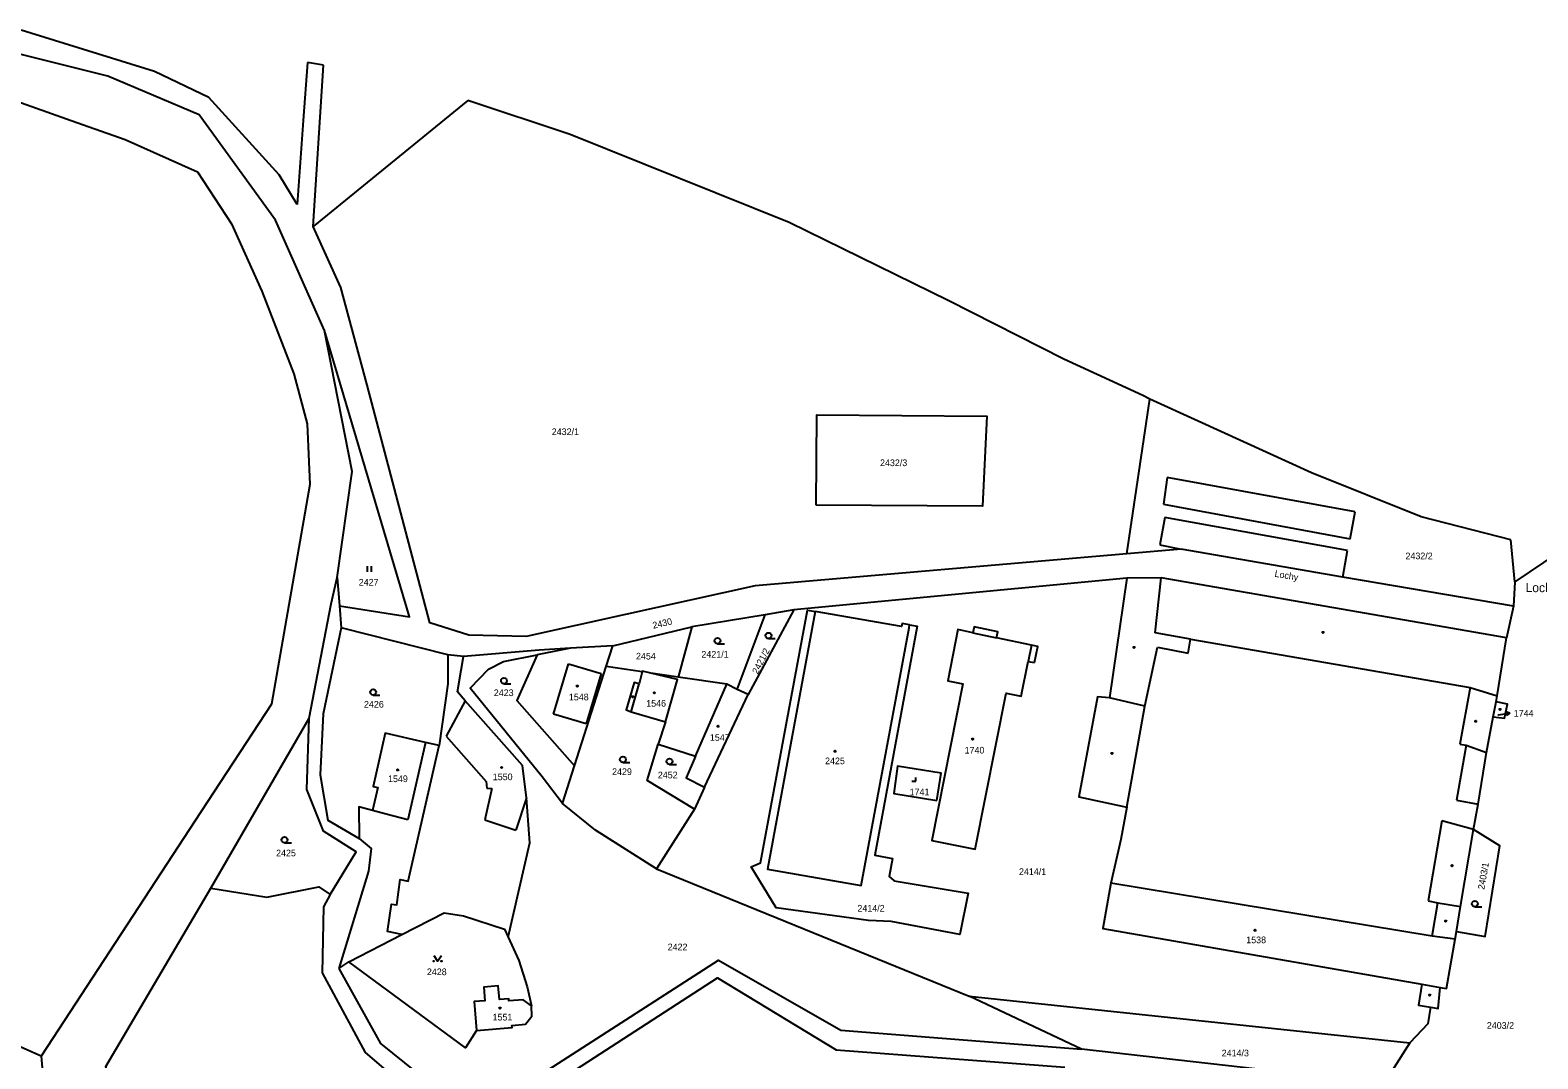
# Model space of a CAD drawing. Extents: x -679220 to -673243, y -1075091 to -1066557.
# Drawn here: x -678952.6 to -678567.5, y -1069534.6 to -1069271.9 of the extents above; entities that cross this region are included whole.
import ezdxf

# ---------------------------------------------------------------- set-up
doc = ezdxf.new("R2010")
doc.units = 0
for name, color, linetype in [('Hranice kat_území', 7, 'Continuous'), ('Hranice parcel', 7, 'Continuous'), ('Parcelní čísla', 7, 'Continuous'), ('Pop  PČ popisy', 7, 'Continuous'), ('Vnitřní kresba', 7, 'Continuous'), ('Značky budov', 7, 'Continuous'), ('Značky kultur', 7, 'Continuous')]:
    doc.layers.add(name, color=color, linetype=linetype)

msp = doc.modelspace()

# ---------------------------------------------------------------- linework, layer by layer
at = {"layer": 'Hranice kat_území'}
for p, q in [((-678920.84, -1069282.52), (-678954.88, -1069271.94)), ((-678881.79, -1069280.18), (-678882.85, -1069295.05)), ((-678877.71, -1069280.86), (-678881.79, -1069280.18)), ((-678880.33, -1069322.04), (-678877.71, -1069280.86)), ((-678907.01, -1069289.15), (-678920.84, -1069282.52)), ((-678962.59, -1069287.78), (-678940.68, -1069295.53)), ((-678888.98, -1069308.87), (-678907.01, -1069289.15)), ((-678840.84, -1069289.86), (-678880.33, -1069322.04)), ((-678940.68, -1069295.53), (-678928.37, -1069299.89)), ((-678882.85, -1069295.05), (-678884.38, -1069316.48)), ((-678928.37, -1069299.89), (-678909.84, -1069308.13)), ((-678909.84, -1069308.13), (-678901.21, -1069321.42)), ((-678884.38, -1069316.48), (-678888.98, -1069308.87)), ((-678901.21, -1069321.42), (-678893.47, -1069338.62)), ((-678893.47, -1069338.62), (-678885.29, -1069359.73)), ((-678654.24, -1069371.82), (-678666.65, -1069366.18)), ((-678574.42, -1069402.12), (-678597.33, -1069396.18)), ((-678573.4, -1069412.86), (-678574.42, -1069402.12)), ((-678562.44, -1069405.42), (-678573.4, -1069412.86)), ((-678908.9, -1069471.47), (-678949.77, -1069533.93)), ((-678949.77, -1069533.93), (-678957.3, -1069530.64))]:
    msp.add_line(p, q, dxfattribs=at)
for points in [[(-678688.56, -1069355.99), (-678717.95, -1069341.09), (-678758.78, -1069321.07), (-678814.64, -1069298.57), (-678840.84, -1069289.86)], [(-678666.65, -1069366.18), (-678668.44, -1069365.26), (-678688.56, -1069355.99)], [(-678885.29, -1069359.73), (-678881.89, -1069372.49), (-678881.14, -1069387.93)], [(-678597.33, -1069396.18), (-678625.35, -1069384.97), (-678654.24, -1069371.82)], [(-678881.14, -1069387.93), (-678890.96, -1069444.06), (-678908.9, -1069471.47)]]:
    msp.add_lwpolyline(points, dxfattribs=at)
at = {"layer": 'Hranice parcel'}
for p, q in [((-678672.5, -1069405.64), (-678666.65, -1069366.18)), ((-678874.17, -1069411.69), (-678873.61, -1069418.93)), ((-678672.52, -1069411.87), (-678757.51, -1069420.01)), ((-678573.4, -1069412.86), (-678573.72, -1069419.06)), ((-678873.61, -1069418.93), (-678873.17, -1069424.6)), ((-678757.51, -1069420.01), (-678769.23, -1069441.6)), ((-678757.51, -1069420.01), (-678764.86, -1069421.21)), ((-678573.72, -1069419.06), (-678575.48, -1069427.08)), ((-678764.86, -1069421.21), (-678783.63, -1069424.28)), ((-678771.99, -1069440.27), (-678764.86, -1069421.21)), ((-678845.9, -1069431.42), (-678873.17, -1069424.6)), ((-678803.81, -1069429.12), (-678783.63, -1069424.28)), ((-678783.63, -1069424.28), (-678787.11, -1069437.16)), ((-678841.88, -1069431.88), (-678845.9, -1069431.42)), ((-678814.6, -1069429.78), (-678823.1, -1069431.48)), ((-678803.81, -1069429.12), (-678814.6, -1069429.78)), ((-678805.51, -1069434.45), (-678803.81, -1069429.12)), ((-678813.57, -1069459.84), (-678805.51, -1069434.45)), ((-678796.29, -1069435.8), (-678805.51, -1069434.45)), ((-678787.11, -1069437.16), (-678794.03, -1069436.14)), ((-678780.4, -1069465.25), (-678769.23, -1069441.6)), ((-678769.23, -1069441.6), (-678771.99, -1069440.27)), ((-678578.9, -1069447.26), (-678578.12, -1069443.48)), ((-678906.47, -1069491.08), (-678881.36, -1069447.67)), ((-678790.36, -1069448.54), (-678792.17, -1069454.23)), ((-678816.62, -1069469.43), (-678813.57, -1069459.84)), ((-678816.62, -1069469.43), (-678821.79, -1069462.59)), ((-678780.4, -1069465.25), (-678782.95, -1069470.91)), ((-678782.95, -1069470.91), (-678792.61, -1069486.1)), ((-678792.61, -1069486.1), (-678712.73, -1069518.62)), ((-678871.2, -1069509.82), (-678857.68, -1069502.86)), ((-678873.76, -1069511.6), (-678871.2, -1069509.82)), ((-678684.1, -1069532.17), (-678712.73, -1069518.62)), ((-678712.73, -1069518.62), (-678600.18, -1069530.5)), ((-678606.74, -1069540.93), (-678684.1, -1069532.17))]:
    msp.add_line(p, q, dxfattribs=at)
for points in [[(-678877.4, -1069348.6), (-678889.92, -1069320.44), (-678909.46, -1069293.56), (-678932.8, -1069283.71), (-678957.65, -1069277.5)], [(-678672.5, -1069405.64), (-678767.41, -1069413.86), (-678800.53, -1069421.14), (-678825.9, -1069426.8), (-678840.54, -1069426.45), (-678850.5, -1069423.26), (-678866.5, -1069362.59), (-678873.27, -1069337.68), (-678880.33, -1069322.04)], [(-678874.17, -1069411.69), (-678870.32, -1069384.62), (-678877.4, -1069348.6)], [(-678873.61, -1069418.93), (-678855.72, -1069421.74), (-678877.4, -1069348.6)], [(-678751.84, -1069393.27), (-678751.68, -1069370.18), (-678708.27, -1069370.48), (-678709.39, -1069393.52), (-678751.84, -1069393.27)], [(-678573.72, -1069419.06), (-678617.32, -1069411.63), (-678658.62, -1069404.44), (-678672.5, -1069405.64)], [(-678881.36, -1069447.67), (-678875.75, -1069418.42), (-678874.17, -1069411.69)], [(-678672.52, -1069411.87), (-678676.93, -1069442.46), (-678679.97, -1069442.2), (-678684.79, -1069467.73), (-678672.47, -1069470.38), (-678673.99, -1069478.59), (-678676.61, -1069489.76), (-678678.6, -1069501.33), (-678597.1, -1069515.56), (-678597.98, -1069520.96), (-678594.9, -1069521.46)], [(-678575.48, -1069427.08), (-678663.69, -1069411.77), (-678672.52, -1069411.87)], [(-678727.99, -1069423.8), (-678726.02, -1069424.15), (-678736.85, -1069482.63), (-678732.36, -1069483.46), (-678733.17, -1069488.07), (-678731.88, -1069489.2), (-678712.98, -1069492.34), (-678715.18, -1069502.87), (-678732.67, -1069499.56), (-678738.46, -1069499.3), (-678762.1, -1069496.04), (-678768.44, -1069485.6), (-678766.06, -1069484.58), (-678754.03, -1069420.04), (-678752.06, -1069420.39)], [(-678752.06, -1069420.39), (-678764.3, -1069486.16), (-678740.32, -1069490.37), (-678728.08, -1069424.6), (-678727.99, -1069423.8)], [(-678727.99, -1069423.8), (-678729.91, -1069423.47), (-678730.05, -1069424.25), (-678752.06, -1069420.39)], [(-678873.17, -1069424.6), (-678877.78, -1069446.51), (-678878.5, -1069462.13), (-678876.54, -1069473.71), (-678868.59, -1069478.35)], [(-678696.07, -1069433.44), (-678695.25, -1069429.32), (-678696.87, -1069429), (-678705.79, -1069427.11), (-678705.46, -1069425.55), (-678711.48, -1069424.27), (-678711.81, -1069425.84), (-678715.62, -1069425.03), (-678718.21, -1069438.08), (-678714.38, -1069438.84), (-678722.31, -1069478.86), (-678711.21, -1069481.06), (-678703.33, -1069441.28), (-678699.45, -1069442.05), (-678697.68, -1069433.12), (-678696.07, -1069433.44)], [(-678578.12, -1069443.48), (-678577.93, -1069441.92), (-678575.48, -1069427.08)], [(-678845.9, -1069431.42), (-678845.93, -1069438.85), (-678848.13, -1069454.64)], [(-678814.6, -1069429.78), (-678822.56, -1069430.26), (-678841.88, -1069431.88)], [(-678821.79, -1069462.59), (-678840.21, -1069439.94), (-678835.54, -1069435.12), (-678831.71, -1069433.2), (-678823.1, -1069431.48)], [(-678823.1, -1069431.48), (-678828.29, -1069443.11), (-678813.57, -1069459.84)], [(-678830.55, -1069503.58), (-678824.99, -1069479.5), (-678825.79, -1069468.01), (-678826.87, -1069459.68), (-678841.52, -1069443.24), (-678843.45, -1069440.91), (-678842.5, -1069435.34), (-678841.88, -1069431.88)], [(-678794.03, -1069436.14), (-678796.24, -1069435.59), (-678796.29, -1069435.8)], [(-678796.29, -1069435.8), (-678797.06, -1069438.83), (-678798.35, -1069438.5), (-678800.36, -1069445.52), (-678799.13, -1069446.03), (-678790.36, -1069448.54)], [(-678790.36, -1069448.54), (-678787.28, -1069437.8), (-678794.03, -1069436.14)], [(-678771.99, -1069440.27), (-678774.7, -1069438.98), (-678787.11, -1069437.16)], [(-678578.9, -1069447.26), (-678576.03, -1069447.67), (-678575.29, -1069444.08), (-678578.12, -1069443.48)], [(-678876.01, -1069492.69), (-678869.31, -1069481.76), (-678877.69, -1069476.52), (-678881.92, -1069465.81), (-678881.36, -1069447.67)], [(-678583.97, -1069476.07), (-678582.72, -1069469.57), (-678580.65, -1069456.43), (-678578.9, -1069447.26)], [(-678848.13, -1069454.64), (-678851.64, -1069453.83), (-678861.89, -1069451.48), (-678865, -1069465.05), (-678863.83, -1069465.32), (-678865.17, -1069471.23), (-678868.65, -1069470.31), (-678868.59, -1069478.35)], [(-678857.68, -1069502.86), (-678861.36, -1069502.07), (-678860.29, -1069495.1), (-678858.98, -1069495.33), (-678858.11, -1069488.79), (-678856.09, -1069489.29), (-678848.13, -1069454.64)], [(-678782.95, -1069470.91), (-678794.99, -1069463.53), (-678792.17, -1069454.23)], [(-678792.17, -1069454.23), (-678782.67, -1069457.35), (-678785.06, -1069462.87), (-678780.4, -1069465.25)], [(-678720.99, -1069468.63), (-678719.91, -1069461.68), (-678731.03, -1069459.91), (-678732.01, -1069466.88), (-678720.99, -1069468.63)], [(-678792.61, -1069486.1), (-678808.17, -1069476.23), (-678816.62, -1069469.43)], [(-678588.31, -1069502.13), (-678587.28, -1069495.74), (-678583.97, -1069476.07)], [(-678588.31, -1069502.13), (-678580.94, -1069503.35), (-678577.22, -1069480.26), (-678583.97, -1069476.07)], [(-678868.59, -1069478.35), (-678865.5, -1069480.93), (-678866.17, -1069486.7), (-678873.76, -1069511.6)], [(-678753.4, -1069611.8), (-678769.33, -1069603.52), (-678840.08, -1069565.67), (-678889.74, -1069568.02), (-678916.13, -1069567.54), (-678921.3, -1069565.94), (-678927.01, -1069560.56), (-678930.31, -1069553.98), (-678933.26, -1069536.57), (-678906.47, -1069491.08)], [(-678906.47, -1069491.08), (-678892.15, -1069493.36), (-678878.91, -1069490.73), (-678876.01, -1069492.69)], [(-678876.01, -1069492.69), (-678877.71, -1069495.79), (-678878.05, -1069512.64), (-678867.07, -1069533.02), (-678849.84, -1069547.7), (-678826.62, -1069546.02), (-678777.08, -1069513.95), (-678746.76, -1069532.37), (-678688.35, -1069536.73)], [(-678857.68, -1069502.86), (-678846.89, -1069497.31), (-678841.95, -1069498.13), (-678831.44, -1069501.54), (-678830.55, -1069503.58)], [(-678830.55, -1069503.58), (-678827.82, -1069509.52), (-678825.65, -1069516.23), (-678824.51, -1069521.09)], [(-678594.9, -1069521.46), (-678593, -1069521.76), (-678592.46, -1069516.37), (-678590.88, -1069516.63), (-678588.62, -1069504.08), (-678588.31, -1069502.13)], [(-678873.76, -1069511.6), (-678863.16, -1069530.74), (-678847.4, -1069543.4), (-678827.73, -1069542.16), (-678776.82, -1069509.44), (-678745.58, -1069527.27), (-678684.1, -1069532.17)], [(-678838.58, -1069527.38), (-678841.44, -1069531.85), (-678871.2, -1069509.82)], [(-678824.51, -1069521.09), (-678826.72, -1069519.55), (-678830.31, -1069519.84), (-678830.36, -1069519.29), (-678832.75, -1069519.48), (-678833.03, -1069515.99), (-678836.72, -1069516.29), (-678836.44, -1069519.78), (-678839.18, -1069520), (-678838.58, -1069527.38)], [(-678838.58, -1069527.38), (-678829.51, -1069526.64), (-678829.55, -1069526.1), (-678826.07, -1069525.81), (-678824.46, -1069523.77), (-678824.51, -1069521.09)], [(-678594.9, -1069521.46), (-678595.58, -1069525.65), (-678600.18, -1069530.5)], [(-678600.18, -1069530.5), (-678604.79, -1069537.75), (-678606.74, -1069540.93)], [(-678949.77, -1069533.93), (-678947.78, -1069557.42), (-678934.02, -1069575.7)]]:
    msp.add_lwpolyline(points, dxfattribs=at)
at = {"layer": 'Pop  PČ popisy'}
for p, q in [((-678577.72, -1069446.75), (-678577.64, -1069446.74)), ((-678577.64, -1069446.74), (-678574.66, -1069446.37)), ((-678574.66, -1069446.37), (-678575.72, -1069446)), ((-678574.66, -1069446.37), (-678575.59, -1069446.99))]:
    msp.add_line(p, q, dxfattribs=at)
at = {"layer": 'Vnitřní kresba'}
for p, q in [((-678662.18, -1069386.17), (-678663.16, -1069392.98)), ((-678614.15, -1069394.98), (-678662.18, -1069386.17)), ((-678663.16, -1069392.98), (-678615.45, -1069401.83)), ((-678662.82, -1069396.38), (-678664.08, -1069403.4)), ((-678616.1, -1069404.78), (-678662.82, -1069396.38)), ((-678615.45, -1069401.83), (-678614.15, -1069394.98)), ((-678664.08, -1069403.4), (-678658.62, -1069404.44)), ((-678617.32, -1069411.63), (-678616.1, -1069404.78)), ((-678665.22, -1069425.85), (-678663.69, -1069411.77)), ((-678711.81, -1069425.84), (-678705.79, -1069427.11)), ((-678656.22, -1069427.42), (-678665.22, -1069425.85)), ((-678656.79, -1069431.03), (-678656.22, -1069427.42)), ((-678656.22, -1069427.42), (-678584.78, -1069439.84)), ((-678696.87, -1069429), (-678697.68, -1069433.12)), ((-678667.87, -1069444.53), (-678664.68, -1069429.51)), ((-678664.68, -1069429.51), (-678656.79, -1069431.03)), ((-678818.91, -1069446.57), (-678815.11, -1069433.76)), ((-678815.11, -1069433.76), (-678806.8, -1069436.23)), ((-678806.8, -1069436.23), (-678810.6, -1069449.04)), ((-678799.13, -1069446.03), (-678797.06, -1069438.83)), ((-678782.67, -1069457.35), (-678774.7, -1069438.98)), ((-678841.52, -1069443.24), (-678846.38, -1069452.23)), ((-678667.87, -1069444.53), (-678676.93, -1069442.46)), ((-678584.78, -1069439.84), (-678587.42, -1069454.25)), ((-678584.78, -1069439.84), (-678577.93, -1069441.92)), ((-678810.6, -1069449.04), (-678818.91, -1069446.57)), ((-678672.47, -1069470.38), (-678667.87, -1069444.53)), ((-678851.64, -1069453.83), (-678856.18, -1069473.61)), ((-678846.38, -1069452.23), (-678836.12, -1069463.77)), ((-678585.82, -1069454.49), (-678588.32, -1069468.6)), ((-678587.42, -1069454.25), (-678585.82, -1069454.49)), ((-678585.82, -1069454.49), (-678580.65, -1069456.43)), ((-678834.67, -1069465.59), (-678836.51, -1069473.6)), ((-678836.12, -1069463.77), (-678835.99, -1069465.49)), ((-678835.99, -1069465.49), (-678834.67, -1069465.59)), ((-678825.79, -1069468.01), (-678828.52, -1069476.2)), ((-678588.32, -1069468.6), (-678582.72, -1069469.57)), ((-678861.64, -1069472.16), (-678865.17, -1069471.23)), ((-678856.18, -1069473.61), (-678861.64, -1069472.16)), ((-678836.51, -1069473.6), (-678828.52, -1069476.2)), ((-678592.04, -1069473.87), (-678595.56, -1069494.32)), ((-678583.97, -1069476.07), (-678592.04, -1069473.87)), ((-678594.52, -1069503.31), (-678676.61, -1069489.76)), ((-678595.56, -1069494.32), (-678593.05, -1069494.75)), ((-678594.52, -1069503.31), (-678593.05, -1069494.75)), ((-678593.05, -1069494.75), (-678587.28, -1069495.74)), ((-678588.62, -1069504.08), (-678594.52, -1069503.31)), ((-678597.1, -1069515.56), (-678592.46, -1069516.37))]:
    msp.add_line(p, q, dxfattribs=at)
at = {"layer": 'Značky budov'}
for centre in [(-678622.37, -1069425.75), (-678670.64, -1069429.58), (-678812.86, -1069439.43), (-678798.72, -1069442.15), (-678793.18, -1069441.16), (-678577.15, -1069445.39), (-678776.88, -1069449.68), (-678583.37, -1069448.43), (-678711.89, -1069452.97), (-678747.02, -1069456.07), (-678676.28, -1069456.65), (-678858.73, -1069460.86), (-678832.14, -1069460.23), (-678589.43, -1069485.3), (-678591.04, -1069499.44), (-678639.75, -1069501.8), (-678595.11, -1069518.34), (-678832.6, -1069521.67)]:
    msp.add_circle(centre, 0.175, dxfattribs=at)
at = {"layer": 'Značky kultur'}
for p, q in [((-678866.46, -1069410.28), (-678866.46, -1069408.78)), ((-678865.46, -1069410.28), (-678865.46, -1069408.78)), ((-678764.04, -1069427.31), (-678762.29, -1069427.31)), ((-678777.04, -1069428.62), (-678775.29, -1069428.62)), ((-678831.59, -1069438.83), (-678829.84, -1069438.83)), ((-678865, -1069441.74), (-678863.25, -1069441.74)), ((-678801.2, -1069458.93), (-678799.45, -1069458.93)), ((-678789.3, -1069459.44), (-678787.55, -1069459.44)), ((-678727.42, -1069463.75), (-678726.42, -1069463.75)), ((-678726.42, -1069463.75), (-678726.42, -1069462.75)), ((-678887.63, -1069479.47), (-678885.88, -1069479.47)), ((-678583.6, -1069495.78), (-678581.85, -1069495.78))]:
    msp.add_line(p, q, dxfattribs=at)
msp.add_lwpolyline([(-678849.54, -1069508.21), (-678848.54, -1069509.71), (-678847.54, -1069508.21)], dxfattribs=at)
for centre, radius in [((-678777.04, -1069427.87), 0.75), ((-678764.04, -1069426.56), 0.75), ((-678831.59, -1069438.08), 0.75), ((-678865, -1069440.99), 0.75), ((-678801.2, -1069458.18), 0.75), ((-678789.3, -1069458.69), 0.75), ((-678887.63, -1069478.72), 0.75), ((-678583.6, -1069495.03), 0.75), ((-678849.54, -1069509.71), 0.1), ((-678847.54, -1069509.71), 0.1)]:
    msp.add_circle(centre, radius, dxfattribs=at)

# ---------------------------------------------------------------- texts
at = {"layer": 'Parcelní čísla'}
for s, p in [('2432/1', (-678819.38, -1069375.35)), ('2432/3', (-678735.53, -1069383.27)), ('2432/2', (-678601.32, -1069407.05)), ('2427', (-678868.67, -1069413.77)), ('2454', (-678797.86, -1069432.65)), ('2421/1', (-678781.15, -1069432.17)), ('2426', (-678867.34, -1069444.93)), ('2423', (-678834.18, -1069442)), ('1548', (-678815, -1069443.08)), ('1546', (-678795.25, -1069444.7)), ('1744', (-678573.66, -1069447.25)), ('1547', (-678778.99, -1069453.42)), ('2425', (-678749.57, -1069459.39)), ('1740', (-678713.92, -1069456.66)), ('1549', (-678861.2, -1069463.96)), ('1550', (-678834.44, -1069463.47)), ('2429', (-678803.97, -1069462.15)), ('2452', (-678792.28, -1069462.99)), ('1741', (-678727.97, -1069467.32)), ('2425', (-678889.79, -1069482.92)), ('2414/1', (-678700.04, -1069487.67)), ('2414/2', (-678741.3, -1069497.02)), ('1538', (-678641.99, -1069505.1)), ('2422', (-678789.77, -1069506.91)), ('2428', (-678851.27, -1069513.26)), ('1551', (-678834.49, -1069524.83)), ('2403/2', (-678580.54, -1069526.96)), ('2414/3', (-678648.26, -1069534))]:
    msp.add_text(s, height=1.7, dxfattribs=at).set_placement(p)
for s, rotation, p in [('2430', 13, (-678793.42, -1069424.81)), ('2421/2', 63, (-678766.79, -1069436.51)), ('2403/1', 80, (-678581.19, -1069491.49))]:
    msp.add_text(s, height=1.7, rotation=rotation, dxfattribs=at).set_placement(p)
at = {"layer": 'Pop  PČ popisy'}
msp.add_text('Lochy', height=1.7, rotation=350, dxfattribs=at).set_placement((-678634.84, -1069411.5))
msp.add_text('Lochy', height=2.3, dxfattribs=at).set_placement((-678570.64, -1069415.45))

doc.saveas('drawing.dxf')
